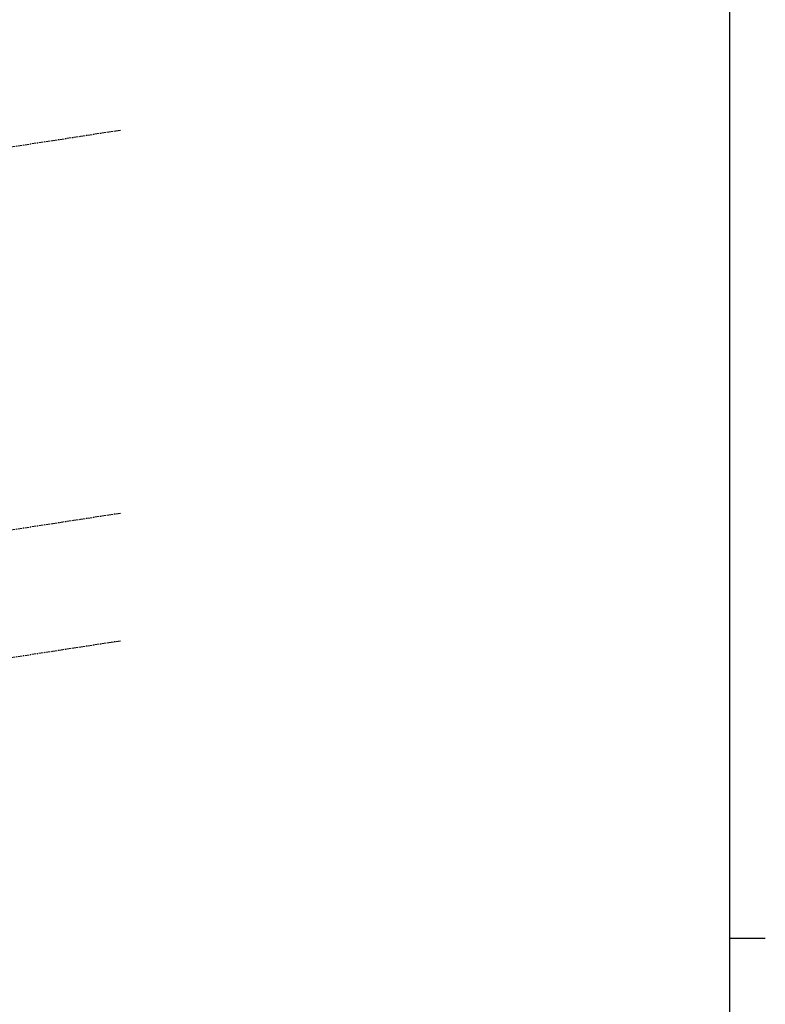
# Model space of a CAD drawing. Extents: x -132501 to 411300, y -42818 to 427495.
# Tile 262 of 330: x 167804 to 178319, y 271356 to 285239. Entities that reach past the tile are written whole.
import ezdxf

# ---------------------------------------------------------------- set-up
doc = ezdxf.new("R2010")
doc.units = 0
doc.header["$LTSCALE"] = 50
doc.linetypes.add('CENTER', pattern=[2, 1.25, -0.25, 0.25, -0.25])
doc.layers.add('KADER', color=7, linetype='CONTINUOUS')
doc.layers.add('STRAMIEN', color=2, linetype='CENTER')

# ---------------------------------------------------------------- blocks, each defined once
blk = doc.blocks.new('KADERA0')
at = {"layer": 'KADER', "color": 4}
blk.add_line((1179, 10), (1179, 831), dxfattribs=at)
at = {"layer": 'KADER', "color": 1}
blk.add_line((1179, 297), (1189, 297), dxfattribs=at)

msp = doc.modelspace()

# ---------------------------------------------------------------- linework, layer by layer
at = {"layer": 'STRAMIEN'}
for p, q in [((169223.4611, 283678.1305), (150974.4611, 280874.0305)), ((169223.4611, 278278.1305), (150974.4611, 275474.0305)), ((169223.4611, 276478.1305), (150984.4611, 273674.0305))]:
    msp.add_line(p, q, dxfattribs=at)

# ---------------------------------------------------------------- block references
at = {"layer": 'KADER', "color": 2, "linetype": 'Continuous', "xscale": 50, "yscale": 50, "zscale": 50}
msp.add_blockref('KADERA0', (118868.7611, 257438.6305), dxfattribs=at)

doc.saveas('drawing.dxf')
